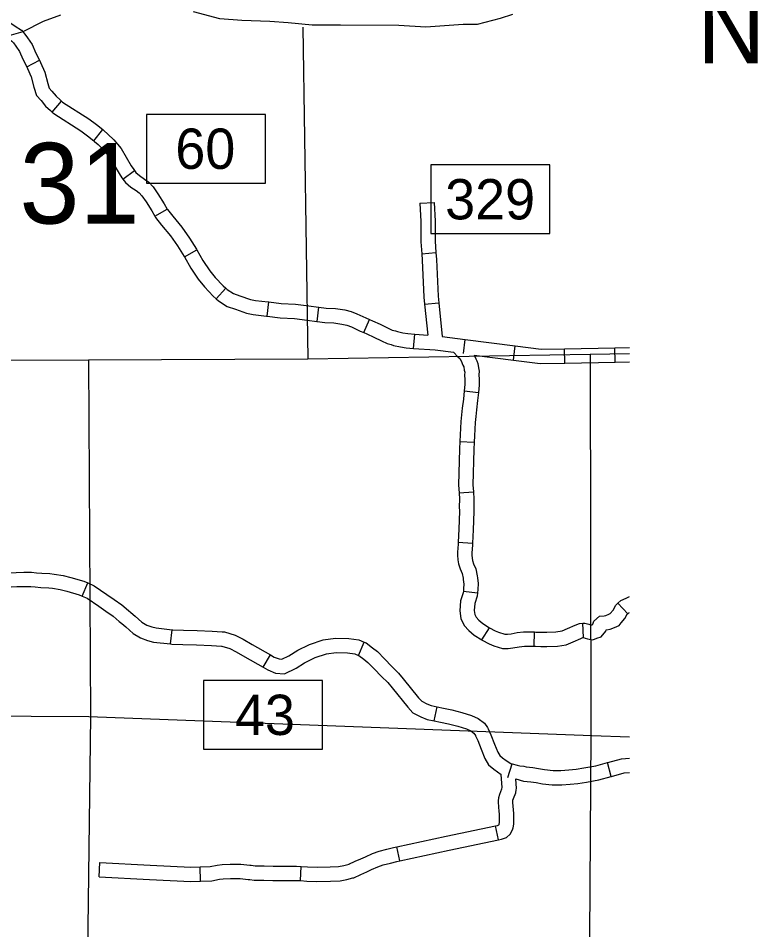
# Model space of a CAD drawing. Extents: x -492261 to -432772, y 1441225 to 1452922.
# Drawn here: x -463203.8 to -462982.6, y 1451571.3 to 1451844 of the extents above; entities that cross this region are included whole.
import ezdxf

# ---------------------------------------------------------------- set-up
doc = ezdxf.new("R2010")
doc.units = 0
doc.layers.add('Default', color=7, linetype='Continuous')

msp = doc.modelspace()

# ---------------------------------------------------------------- linework, layer by layer
at = {"layer": 'Default'}
for p, q in [((-463201.3, 1451829.52), (-463197.48, 1451831.45)), ((-463193.72, 1451815.98), (-463190.88, 1451819.19)), ((-463181.24, 1451807.38), (-463178.53, 1451810.7)), ((-463172.5, 1451795.88), (-463169.05, 1451798.43)), ((-463163.01, 1451784.8), (-463159.25, 1451786.86)), ((-463083.73, 1451788.7), (-463079.45, 1451788.93)), ((-463154.13, 1451772.6), (-463150.4, 1451774.71)), ((-463083.15, 1451773.58), (-463078.88, 1451773.92)), ((-463144.65, 1451760.1), (-463141.77, 1451763.28)), ((-463129.41, 1451754.88), (-463128.86, 1451759.13)), ((-463114.39, 1451753.31), (-463113.89, 1451757.56)), ((-463082.3, 1451758.47), (-463078.04, 1451758.91)), ((-463100.47, 1451749.96), (-463098.79, 1451753.91)), ((-463085.56, 1451745.26), (-463085.25, 1451749.53)), ((-463070.69, 1451743.68), (-463070.13, 1451747.93)), ((-463055.73, 1451741.73), (-463055.17, 1451745.98)), ((-463040.39, 1451740.82), (-463040.48, 1451745.11)), ((-463025.31, 1451741.13), (-463025.39, 1451745.42)), ((-463070.44, 1451732.53), (-463066.18, 1451732.08)), ((-463071.74, 1451717.4), (-463067.46, 1451717.16)), ((-463071.97, 1451702.06), (-463067.69, 1451702.35)), ((-463072.25, 1451687.27), (-463067.97, 1451687)), ((-463184.73, 1451671.12), (-463183.02, 1451675.05)), ((-463070.69, 1451672.56), (-463066.43, 1451672.11)), ((-463021.55, 1451665.86), (-463024.47, 1451669)), ((-463065.16, 1451658.01), (-463062.91, 1451661.65)), ((-463034.72, 1451658.72), (-463034.99, 1451663)), ((-463158.25, 1451656.79), (-463157.77, 1451661.05)), ((-463049.55, 1451656.1), (-463049.38, 1451660.39)), ((-463102.05, 1451653.38), (-463100.4, 1451657.34)), ((-463130.56, 1451649.82), (-463128.42, 1451653.53)), ((-463079.44, 1451633.78), (-463078.55, 1451637.97)), ((-463057.36, 1451616.84), (-463056.14, 1451620.95)), ((-463026.48, 1451617.15), (-463027.56, 1451621.29)), ((-463060.23, 1451598.17), (-463061.11, 1451602.36)), ((-463089.74, 1451591.93), (-463090.63, 1451596.12)), ((-463179.62, 1451587.15), (-463179.39, 1451591.43)), ((-463119.42, 1451585.97), (-463119.17, 1451590.25)), ((-463149.3, 1451585.79), (-463149.46, 1451590.07))]:
    msp.add_line(p, q, dxfattribs=at)
for points in [[(-463191.14, 1451844.97), (-463196.38, 1451843.06), (-463202.47, 1451839.95), (-463211.63, 1451837.4)], [(-463056.03, 1451845.14), (-463059.7, 1451844.01), (-463066.61, 1451842.17), (-463070.75, 1451842.12), (-463081.94, 1451841.35), (-463089.97, 1451841.86), (-463107.43, 1451841.94), (-463115.88, 1451841.98), (-463123.05, 1451842.66), (-463128.58, 1451843.02), (-463136.91, 1451843.34), (-463143.51, 1451843.84), (-463151.36, 1451845.91)], [(-463208.1, 1451843.57), (-463206.04, 1451842.54), (-463204.72, 1451841.65), (-463202.84, 1451840.45), (-463201.89, 1451839.32), (-463201.04, 1451838.22), (-463199.64, 1451836.14), (-463198.55, 1451833.58), (-463197.48, 1451831.45)], [(-463118.73, 1451841.37), (-463117.17, 1451741.99)], [(-463209.83, 1451839.65), (-463208.2, 1451838.83), (-463207.07, 1451838.07), (-463205.69, 1451837.19), (-463205.23, 1451836.64), (-463204.53, 1451835.72), (-463203.42, 1451834.09), (-463202.44, 1451831.78), (-463201.3, 1451829.52)], [(-463197.48, 1451831.45), (-463197.16, 1451830.82), (-463195.91, 1451827.9), (-463194.99, 1451824.54), (-463194.57, 1451823.12), (-463193.75, 1451822.26), (-463192.48, 1451820.68), (-463191.32, 1451819.58), (-463190.88, 1451819.19)], [(-463201.3, 1451829.52), (-463201.05, 1451829.01), (-463199.97, 1451826.49), (-463199.11, 1451823.37), (-463198.39, 1451820.92), (-463196.97, 1451819.44), (-463195.64, 1451817.77), (-463194.21, 1451816.42), (-463193.72, 1451815.98)], [(-463190.88, 1451819.19), (-463190.59, 1451818.94), (-463182.71, 1451813.89), (-463180.45, 1451812.27), (-463178.53, 1451810.7)], [(-463193.72, 1451815.98), (-463193.18, 1451815.51), (-463185.12, 1451810.34), (-463183.06, 1451808.87), (-463181.24, 1451807.38)], [(-463165.49, 1451794.72), (-463129.92, 1451794.72), (-463129.92, 1451815.27), (-463165.49, 1451815.27), (-463165.49, 1451794.72)], [(-463178.53, 1451810.7), (-463178.2, 1451810.43), (-463177.03, 1451809.37), (-463175.26, 1451807.7), (-463173.07, 1451805.02), (-463171.54, 1451802.5), (-463170, 1451799.83), (-463169.29, 1451798.75), (-463169.05, 1451798.43)], [(-463181.24, 1451807.38), (-463180.99, 1451807.17), (-463179.93, 1451806.22), (-463178.41, 1451804.78), (-463176.58, 1451802.54), (-463175.23, 1451800.32), (-463173.65, 1451797.58), (-463172.81, 1451796.29), (-463172.5, 1451795.88)], [(-463169.05, 1451798.43), (-463168.65, 1451797.88), (-463167.52, 1451796.94), (-463166.05, 1451795.93), (-463164.74, 1451794.95), (-463163.51, 1451793.59), (-463162.04, 1451791.53), (-463160.18, 1451788.55), (-463159.25, 1451786.86)], [(-463080.38, 1451779.61), (-463044.81, 1451779.61), (-463044.81, 1451800.16), (-463080.38, 1451800.16), (-463080.38, 1451779.61)], [(-463172.5, 1451795.88), (-463171.79, 1451794.91), (-463170.11, 1451793.53), (-463168.55, 1451792.45), (-463167.64, 1451791.77), (-463166.86, 1451790.9), (-463165.6, 1451789.14), (-463163.87, 1451786.38), (-463163.01, 1451784.8)], [(-463159.25, 1451786.86), (-463159.21, 1451786.8), (-463157.63, 1451784.83), (-463154.86, 1451781.53), (-463152.57, 1451778.25), (-463150.54, 1451774.96), (-463150.4, 1451774.71)], [(-463083.73, 1451788.7), (-463083.44, 1451783.19), (-463083.44, 1451777.15), (-463083.15, 1451773.58)], [(-463079.45, 1451788.93), (-463079.15, 1451783.3), (-463079.15, 1451777.32), (-463078.88, 1451773.92)], [(-463163.01, 1451784.8), (-463162.79, 1451784.4), (-463160.94, 1451782.11), (-463158.27, 1451778.92), (-463156.15, 1451775.9), (-463154.23, 1451772.77), (-463154.13, 1451772.6)], [(-463150.4, 1451774.71), (-463148.58, 1451771.5), (-463146.53, 1451768.5), (-463144.92, 1451766.5), (-463142.51, 1451763.94), (-463141.77, 1451763.28)], [(-463083.15, 1451773.58), (-463083, 1451771.61), (-463082.51, 1451760.54), (-463082.3, 1451758.47)], [(-463078.88, 1451773.92), (-463078.72, 1451771.88), (-463078.24, 1451760.85), (-463078.04, 1451758.91)], [(-463154.13, 1451772.6), (-463152.22, 1451769.23), (-463149.98, 1451765.94), (-463148.15, 1451763.68), (-463145.51, 1451760.88), (-463144.65, 1451760.1)], [(-463141.77, 1451763.28), (-463141.29, 1451762.84), (-463139.45, 1451761.65), (-463137.5, 1451760.99), (-463134.4, 1451759.92), (-463132.9, 1451759.62), (-463129.08, 1451759.16), (-463128.86, 1451759.13)], [(-463144.65, 1451760.1), (-463143.91, 1451759.43), (-463141.33, 1451757.76), (-463138.89, 1451756.94), (-463135.53, 1451755.78), (-463133.58, 1451755.38), (-463129.61, 1451754.91), (-463129.41, 1451754.88)], [(-463128.86, 1451759.13), (-463125.14, 1451758.65), (-463120.86, 1451758.43), (-463116.87, 1451757.96), (-463114.01, 1451757.58), (-463113.89, 1451757.56)], [(-463113.89, 1451757.56), (-463111.74, 1451757.31), (-463108.96, 1451757.15), (-463106.18, 1451756.74), (-463104.29, 1451756.27), (-463102.54, 1451755.61), (-463099.83, 1451754.35), (-463098.79, 1451753.91)], [(-463082.3, 1451758.47), (-463081.35, 1451749.25)], [(-463078.04, 1451758.91), (-463077, 1451748.83)], [(-463129.41, 1451754.88), (-463125.52, 1451754.38), (-463121.22, 1451754.16), (-463117.41, 1451753.7), (-463114.54, 1451753.32), (-463114.39, 1451753.31)], [(-463098.79, 1451753.91), (-463097.82, 1451753.49), (-463095.61, 1451752.49), (-463093.36, 1451751.36), (-463091.98, 1451750.74), (-463090.99, 1451750.45), (-463090.42, 1451750.26), (-463088.76, 1451749.9), (-463087.31, 1451749.68), (-463085.25, 1451749.53)], [(-463114.39, 1451753.31), (-463112.11, 1451753.04), (-463109.4, 1451752.89), (-463107.01, 1451752.53), (-463105.56, 1451752.17), (-463104.2, 1451751.66), (-463101.58, 1451750.44), (-463100.47, 1451749.96)], [(-463100.47, 1451749.96), (-463099.54, 1451749.57), (-463097.47, 1451748.63), (-463095.2, 1451747.49), (-463093.46, 1451746.7), (-463092.26, 1451746.36), (-463091.56, 1451746.13), (-463089.54, 1451745.68), (-463087.78, 1451745.42), (-463085.56, 1451745.26)], [(-463085.25, 1451749.53), (-463081.35, 1451749.25)], [(-463077, 1451748.83), (-463070.13, 1451747.93)], [(-463070.13, 1451747.93), (-463055.17, 1451745.98)], [(-463055.17, 1451745.98), (-463047.47, 1451744.97), (-463040.48, 1451745.11)], [(-463021.05, 1451743.62), (-463032.74, 1451743.39), (-463117.17, 1451741.99), (-463182.78, 1451741.77), (-463267.66, 1451741.47)], [(-463085.56, 1451745.26), (-463079.17, 1451744.8), (-463073.61, 1451744.07)], [(-463073.61, 1451744.07), (-463072.34, 1451742.71), (-463071.75, 1451742.17), (-463071.35, 1451741.48), (-463070.82, 1451740.21), (-463070.56, 1451739.74), (-463070.54, 1451739.69), (-463070.41, 1451738.76), (-463070.29, 1451738.09), (-463070.32, 1451737.32), (-463070.25, 1451735.87), (-463070.24, 1451734.46), (-463070.44, 1451732.53)], [(-463067.45, 1451743.26), (-463055.73, 1451741.73)], [(-463067.45, 1451743.26), (-463066.96, 1451742.08), (-463066.63, 1451741.5), (-463066.36, 1451740.7), (-463066.18, 1451739.43), (-463065.99, 1451738.38), (-463066.03, 1451737.33), (-463065.97, 1451736), (-463065.95, 1451734.26), (-463066.18, 1451732.08)], [(-463040.48, 1451745.11), (-463025.39, 1451745.42)], [(-463032.74, 1451743.39), (-463032.53, 1451629.5), (-463033.54, 1451478.55), (-463032.55, 1451327.82), (-463031.79, 1451269.9)], [(-463025.39, 1451745.42), (-463021.05, 1451745.5)], [(-463182.78, 1451741.77), (-463182.2, 1451635.16), (-463184.12, 1451484.84), (-463183.31, 1451332.11), (-463183.93, 1451272.7)], [(-463055.73, 1451741.73), (-463047.71, 1451740.68), (-463040.39, 1451740.82)], [(-463040.39, 1451740.82), (-463025.31, 1451741.13)], [(-463025.31, 1451741.13), (-463021.05, 1451741.22)], [(-463070.44, 1451732.53), (-463070.69, 1451730.1), (-463071.04, 1451727.32), (-463071.26, 1451725.32), (-463071.43, 1451723.34), (-463071.63, 1451719.33), (-463071.74, 1451717.4)], [(-463066.18, 1451732.08), (-463066.44, 1451729.61), (-463066.78, 1451726.83), (-463066.99, 1451724.9), (-463067.16, 1451723.05), (-463067.35, 1451719.11), (-463067.46, 1451717.16)], [(-463071.74, 1451717.4), (-463071.86, 1451715.14), (-463072.12, 1451704.33), (-463071.97, 1451702.06)], [(-463067.46, 1451717.16), (-463067.58, 1451714.97), (-463067.83, 1451704.43), (-463067.69, 1451702.35)], [(-463071.97, 1451702.06), (-463071.83, 1451700.08), (-463071.9, 1451697.84), (-463071.88, 1451696.5), (-463072.01, 1451691.17), (-463072.25, 1451687.27)], [(-463067.69, 1451702.35), (-463067.54, 1451700.16), (-463067.61, 1451697.81), (-463067.6, 1451696.47), (-463067.73, 1451690.99), (-463067.97, 1451687)], [(-463072.25, 1451687.27), (-463072.29, 1451686.64), (-463072.4, 1451684.24), (-463072.45, 1451683.36), (-463072.37, 1451681.94), (-463072.12, 1451680.75), (-463071.7, 1451679.27), (-463071.05, 1451677.91), (-463070.77, 1451676.5), (-463070.73, 1451676.12), (-463070.58, 1451674.73), (-463070.61, 1451673.37), (-463070.69, 1451672.56)], [(-463067.97, 1451687), (-463068.01, 1451686.41), (-463068.12, 1451684.03), (-463068.15, 1451683.37), (-463068.11, 1451682.5), (-463067.96, 1451681.77), (-463067.68, 1451680.78), (-463066.96, 1451679.28), (-463066.53, 1451677.16), (-463066.47, 1451676.58), (-463066.29, 1451674.91), (-463066.33, 1451673.11), (-463066.43, 1451672.11)], [(-463212.38, 1451678.99), (-463211.02, 1451678.45), (-463209.14, 1451677.99), (-463207.84, 1451678.02), (-463207.32, 1451678.04), (-463206.27, 1451678.12), (-463204.42, 1451678.23), (-463202.19, 1451678.24), (-463199.87, 1451678.24), (-463198.41, 1451678.12)], [(-463198.41, 1451678.12), (-463196.78, 1451677.98), (-463194.35, 1451677.87), (-463193.03, 1451677.72), (-463190.34, 1451677.31), (-463188.13, 1451676.7), (-463184.19, 1451675.56), (-463183.02, 1451675.05)], [(-463183.02, 1451675.05), (-463181.15, 1451674.24), (-463177.31, 1451671.59), (-463175.15, 1451670.1), (-463172.86, 1451668.5), (-463170.85, 1451666.83), (-463170.11, 1451666.21)], [(-463209.64, 1451673.55), (-463205.97, 1451673.85), (-463204.29, 1451673.95), (-463202.18, 1451673.95), (-463200.04, 1451673.96), (-463198.77, 1451673.85)], [(-463198.77, 1451673.85), (-463197.06, 1451673.7), (-463194.69, 1451673.6), (-463193.6, 1451673.47), (-463191.24, 1451673.11), (-463189.3, 1451672.58), (-463185.64, 1451671.52), (-463184.73, 1451671.12)], [(-463070.69, 1451672.56), (-463070.74, 1451672.07), (-463071.53, 1451669.74), (-463071.78, 1451666.7), (-463071.44, 1451664.37), (-463070.49, 1451662.37), (-463069.07, 1451660.8), (-463067.44, 1451659.42), (-463065.16, 1451658.01)], [(-463066.43, 1451672.11), (-463066.53, 1451671.15), (-463067.31, 1451668.87), (-463067.47, 1451666.84), (-463067.3, 1451665.63), (-463066.89, 1451664.78), (-463066.08, 1451663.88), (-463064.92, 1451662.9), (-463062.91, 1451661.65)], [(-463184.73, 1451671.12), (-463183.24, 1451670.48), (-463179.74, 1451668.06), (-463177.59, 1451666.58), (-463175.46, 1451665.09), (-463173.6, 1451663.54), (-463172.86, 1451662.93)], [(-463024.47, 1451669), (-463023.57, 1451669.83), (-463021.97, 1451670.48), (-463021.05, 1451670.96)], [(-463034.99, 1451663), (-463034.34, 1451663.04), (-463033.14, 1451662.71), (-463032.53, 1451662.55), (-463032.3, 1451662.5), (-463032.18, 1451662.54), (-463032.03, 1451662.6), (-463031.96, 1451662.68), (-463031.68, 1451663.57), (-463029.99, 1451665.09), (-463028.54, 1451665.26), (-463028.06, 1451665.36), (-463027.18, 1451665.72), (-463026.77, 1451665.9), (-463025.92, 1451666.9), (-463025.11, 1451668.4), (-463024.47, 1451669)], [(-463170.11, 1451666.21), (-463168.83, 1451665.14), (-463166.86, 1451663.37), (-463165.32, 1451662.47), (-463163.89, 1451661.9), (-463162.62, 1451661.6), (-463157.77, 1451661.05)], [(-463034.77, 1451658.72), (-463034.26, 1451658.58), (-463033.52, 1451658.38), (-463031.95, 1451658.06), (-463030.73, 1451658.51), (-463029.47, 1451658.95), (-463028.12, 1451660.61), (-463027.99, 1451661.01), (-463027.86, 1451661.03), (-463026.82, 1451661.24), (-463025.52, 1451661.77), (-463024.13, 1451662.37), (-463023.53, 1451663.09), (-463022.36, 1451664.46), (-463021.67, 1451665.75), (-463021.55, 1451665.86)], [(-463021.55, 1451665.86), (-463021.23, 1451666.16), (-463021.05, 1451666.23)], [(-463172.86, 1451662.93), (-463171.64, 1451661.9), (-463169.4, 1451659.9), (-463167.21, 1451658.61), (-463165.18, 1451657.79), (-463163.34, 1451657.37), (-463158.25, 1451656.79)], [(-463062.91, 1451661.65), (-463062.89, 1451661.64), (-463061.21, 1451660.71), (-463060.16, 1451660.32), (-463058.34, 1451659.75), (-463057.53, 1451659.76), (-463056.43, 1451659.85), (-463054.62, 1451660.2), (-463052.67, 1451660.43), (-463050.97, 1451660.45), (-463049.38, 1451660.39)], [(-463049.38, 1451660.39), (-463049.03, 1451660.37), (-463047.49, 1451660.34), (-463045.75, 1451660.32), (-463042.99, 1451660.43), (-463041.17, 1451660.73), (-463039.52, 1451661.42), (-463037.24, 1451662.4), (-463035.95, 1451662.94), (-463034.99, 1451663)], [(-463157.77, 1451661.05), (-463157.56, 1451661.03), (-463154.43, 1451660.95), (-463150.31, 1451660.78), (-463145.83, 1451660.62), (-463142.81, 1451660.44)], [(-463142.81, 1451660.44), (-463142.18, 1451660.41), (-463138.93, 1451659.44), (-463136.56, 1451658.24), (-463133.89, 1451656.68), (-463128.42, 1451653.53)], [(-463116.87, 1451656.58), (-463116.72, 1451656.65), (-463112.63, 1451658.08), (-463108.95, 1451658.51), (-463104.95, 1451658.43), (-463101.97, 1451657.99), (-463100.4, 1451657.34)], [(-463049.55, 1451656.1), (-463049.16, 1451656.09), (-463047.56, 1451656.06), (-463045.69, 1451656.03), (-463042.54, 1451656.16), (-463039.99, 1451656.58), (-463037.85, 1451657.47), (-463035.57, 1451658.45), (-463034.97, 1451658.7), (-463034.72, 1451658.72)], [(-463158.25, 1451656.79), (-463157.86, 1451656.75), (-463154.58, 1451656.67), (-463150.47, 1451656.5), (-463146.03, 1451656.33), (-463143.06, 1451656.17)], [(-463143.06, 1451656.17), (-463142.92, 1451656.16), (-463140.52, 1451655.45), (-463138.61, 1451654.48), (-463136.05, 1451652.98), (-463130.56, 1451649.82)], [(-463128.42, 1451653.53), (-463127.3, 1451652.89), (-463125.82, 1451652.3), (-463124.96, 1451652.22), (-463122.85, 1451653.28), (-463120.25, 1451654.91), (-463116.87, 1451656.58)], [(-463100.4, 1451657.34), (-463099.8, 1451657.09), (-463097.88, 1451655.64), (-463096.41, 1451654.5), (-463094.31, 1451652.39), (-463092.07, 1451650.09), (-463090.12, 1451648.07), (-463088.71, 1451646.34)], [(-463065.16, 1451658.01), (-463065.06, 1451657.94), (-463063, 1451656.81), (-463061.56, 1451656.27), (-463058.98, 1451655.46), (-463057.32, 1451655.47), (-463055.85, 1451655.6), (-463053.96, 1451655.96), (-463052.39, 1451656.15), (-463051.03, 1451656.16), (-463049.55, 1451656.1)], [(-463115.05, 1451652.7), (-463111.67, 1451653.88), (-463108.74, 1451654.22), (-463105.31, 1451654.15), (-463103.13, 1451653.83), (-463102.05, 1451653.38)], [(-463102.05, 1451653.38), (-463101.95, 1451653.34), (-463100.49, 1451652.24), (-463099.26, 1451651.28), (-463097.36, 1451649.38), (-463095.14, 1451647.1), (-463093.32, 1451645.22), (-463092.03, 1451643.63)], [(-463130.56, 1451649.82), (-463129.16, 1451649.01), (-463126.84, 1451648.1), (-463124.14, 1451647.83), (-463120.74, 1451649.55), (-463118.16, 1451651.16), (-463114.98, 1451652.73)], [(-463148.41, 1451625.31), (-463112.84, 1451625.31), (-463112.84, 1451645.86), (-463148.41, 1451645.86), (-463148.41, 1451625.31)], [(-463088.71, 1451646.34), (-463084.07, 1451640.65), (-463083.13, 1451639.64), (-463081.65, 1451638.88), (-463080.29, 1451638.35), (-463078.55, 1451637.97)], [(-463092.03, 1451643.63), (-463087.3, 1451637.84), (-463085.76, 1451636.17), (-463083.42, 1451634.98), (-463081.54, 1451634.23), (-463079.44, 1451633.78)], [(-463078.55, 1451637.97), (-463076.68, 1451637.58), (-463074.18, 1451637.06), (-463071.2, 1451636.32), (-463068.26, 1451635.42), (-463066.22, 1451634.51), (-463064.4, 1451633.09), (-463063.51, 1451631.77)], [(-463269.13, 1451635.55), (-463182.66, 1451635.1), (-463032.24, 1451629.44), (-463021.05, 1451629.01)], [(-463079.44, 1451633.78), (-463077.56, 1451633.38), (-463075.13, 1451632.88), (-463072.35, 1451632.19), (-463069.76, 1451631.4), (-463068.45, 1451630.81), (-463067.57, 1451630.13), (-463067.07, 1451629.37)], [(-463063.51, 1451631.77), (-463063.27, 1451631.41), (-463062.44, 1451629.56), (-463061.39, 1451626.86), (-463060.4, 1451624.46), (-463059.81, 1451623.44), (-463058.94, 1451622.69), (-463057.9, 1451621.95), (-463056.46, 1451621.04), (-463056.14, 1451620.95)], [(-463067.07, 1451629.37), (-463067.03, 1451629.33), (-463066.4, 1451627.9), (-463065.36, 1451625.27), (-463064.26, 1451622.57), (-463063.16, 1451620.66), (-463061.58, 1451619.3), (-463059.41, 1451617.76)], [(-463056.14, 1451620.95), (-463054.58, 1451620.49), (-463053.76, 1451620.37), (-463052.65, 1451620.2), (-463051.94, 1451620.01), (-463049.96, 1451619.79), (-463048.21, 1451619.54), (-463046.4, 1451619.2), (-463043.85, 1451618.9), (-463041.88, 1451618.91)], [(-463041.88, 1451618.91), (-463041.51, 1451618.91), (-463039.14, 1451619.14), (-463036.99, 1451619.31), (-463034.66, 1451619.71), (-463031.11, 1451620.36), (-463027.56, 1451621.29)], [(-463027.56, 1451621.29), (-463027.51, 1451621.3), (-463023.36, 1451622.44), (-463021.05, 1451622.62)], [(-463059.12, 1451613.8), (-463059.41, 1451617.76)], [(-463026.48, 1451617.15), (-463026.41, 1451617.16), (-463022.62, 1451618.2), (-463021.05, 1451618.32)], [(-463054.89, 1451613.14), (-463054.81, 1451613.59), (-463055.01, 1451616.41)], [(-463055.01, 1451616.41), (-463052.75, 1451615.78), (-463050.49, 1451615.54), (-463048.92, 1451615.31), (-463047.05, 1451614.96), (-463044.09, 1451614.61), (-463041.85, 1451614.62)], [(-463041.85, 1451614.62), (-463041.29, 1451614.63), (-463038.76, 1451614.87), (-463036.47, 1451615.06), (-463033.91, 1451615.49), (-463030.18, 1451616.18), (-463026.48, 1451617.15)], [(-463061.11, 1451602.36), (-463060.46, 1451602.5), (-463060.07, 1451602.65), (-463060.01, 1451602.77), (-463059.99, 1451602.83), (-463059.89, 1451603.38), (-463059.86, 1451603.9), (-463059.89, 1451604.85), (-463059.91, 1451605.66), (-463060, 1451606.96), (-463060.09, 1451607.77), (-463060.21, 1451609.71), (-463060.07, 1451610.87), (-463059.79, 1451611.89), (-463059.19, 1451613.41), (-463059.12, 1451613.85)], [(-463060.23, 1451598.17), (-463059.24, 1451598.38), (-463057.79, 1451598.93), (-463056.67, 1451599.86), (-463056.01, 1451601.18), (-463055.82, 1451601.82), (-463055.62, 1451602.88), (-463055.58, 1451603.86), (-463055.61, 1451604.97), (-463055.63, 1451605.87), (-463055.73, 1451607.32), (-463055.81, 1451608.11), (-463055.9, 1451609.6), (-463055.85, 1451610.05), (-463055.72, 1451610.53), (-463055.04, 1451612.25), (-463054.89, 1451613.14)], [(-463075.87, 1451599.24), (-463061.11, 1451602.36)], [(-463090.63, 1451596.12), (-463075.87, 1451599.24)], [(-463104.92, 1451590.91), (-463103.09, 1451591.76), (-463101.35, 1451592.49), (-463099.98, 1451593.14), (-463097.89, 1451594.11), (-463095.9, 1451594.79), (-463093.61, 1451595.39), (-463091.58, 1451595.92), (-463090.63, 1451596.12)], [(-463074.99, 1451595.05), (-463060.23, 1451598.17)], [(-463089.74, 1451591.93), (-463074.99, 1451595.05)], [(-463179.39, 1451591.43), (-463164.33, 1451590.62)], [(-463164.33, 1451590.62), (-463152.2, 1451589.97), (-463149.46, 1451590.07)], [(-463149.46, 1451590.07), (-463146.43, 1451590.18), (-463144.3, 1451590.63), (-463142.86, 1451590.8), (-463140.4, 1451590.87), (-463137.23, 1451590.9), (-463134.58, 1451590.61), (-463134.15, 1451590.57)], [(-463134.15, 1451590.57), (-463132.96, 1451590.44), (-463130.24, 1451590.41), (-463127.62, 1451590.31), (-463123.5, 1451590.31), (-463120.58, 1451590.33), (-463119.17, 1451590.25)], [(-463119.17, 1451590.25), (-463117.27, 1451590.14), (-463114.44, 1451590.05), (-463110.53, 1451590.1), (-463108.03, 1451590.23), (-463106.42, 1451590.52), (-463104.83, 1451590.93)], [(-463103.77, 1451586.78), (-463103.48, 1451586.85), (-463101.36, 1451587.84), (-463099.6, 1451588.58), (-463098.16, 1451589.26), (-463096.29, 1451590.13), (-463094.66, 1451590.69), (-463092.53, 1451591.24), (-463090.6, 1451591.75), (-463089.74, 1451591.93)], [(-463179.62, 1451587.15), (-463164.56, 1451586.34)], [(-463164.56, 1451586.34), (-463152.23, 1451585.68), (-463149.3, 1451585.79)], [(-463149.3, 1451585.79), (-463145.91, 1451585.91), (-463143.6, 1451586.4), (-463142.54, 1451586.52), (-463140.32, 1451586.58), (-463137.44, 1451586.61), (-463135.04, 1451586.35), (-463134.59, 1451586.3)], [(-463134.59, 1451586.3), (-463133.22, 1451586.16), (-463130.34, 1451586.12), (-463127.7, 1451586.02), (-463123.48, 1451586.03), (-463120.69, 1451586.05), (-463119.42, 1451585.97)], [(-463119.42, 1451585.97), (-463117.47, 1451585.86), (-463114.47, 1451585.76), (-463110.39, 1451585.82), (-463107.53, 1451585.96), (-463105.5, 1451586.34), (-463103.77, 1451586.78)]]:
    msp.add_lwpolyline(points, dxfattribs=at)
for points in [[(-463165.49, 1451794.72), (-463129.92, 1451794.72), (-463129.92, 1451815.27), (-463165.49, 1451815.27)], [(-463080.38, 1451779.61), (-463044.81, 1451779.61), (-463044.81, 1451800.16), (-463080.38, 1451800.16)], [(-463148.41, 1451625.31), (-463112.84, 1451625.31), (-463112.84, 1451645.86), (-463148.41, 1451645.86)]]:
    msp.add_lwpolyline(points, close=True, dxfattribs=at)

# ---------------------------------------------------------------- texts
for s, height, p in [('N', 21.12, (-463000.74, 1451830.57)), ('60', 12.057, (-463156.84, 1451798.96)), ('31', 24.137, (-463203.46, 1451782.6)), ('329', 12.057, (-463076.14, 1451783.85)), ('43', 12.057, (-463139, 1451629.56))]:
    msp.add_text(s, height=height, dxfattribs=at).set_placement(p)

doc.saveas('drawing.dxf')
